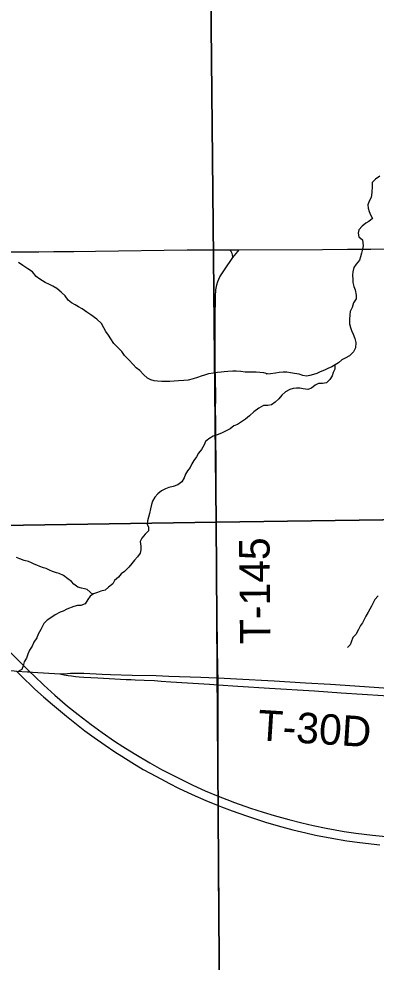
# Model space of a CAD drawing. Extents: x 1985906 to 2360102, y 891258 to 1222054.
# Drawn here: x 2159209 to 2162719, y 1016203 to 1025482 of the extents above; entities that cross this region are included whole.
import ezdxf

# ---------------------------------------------------------------- set-up
doc = ezdxf.new("R2010")
doc.units = 0
for name, color, linetype in [('GM_X_County_Road', 7, 'Continuous'), ('GM_X_Minor_River', 7, 'Continuous'), ('GM_X_Section', 7, 'Continuous'), ('GM_X_Township_Road', 7, 'Continuous'), ('GM_X_Township_Road_Text', 7, 'Continuous'), ('GM_X_US_Route', 7, 'Continuous')]:
    doc.layers.add(name, color=color, linetype=linetype)

msp = doc.modelspace()

# ---------------------------------------------------------------- linework, layer by layer
at = {"layer": 'GM_X_County_Road'}
for points in [[(2157354.1, 1023163.4), (2157534.5, 1023166), (2158338.6, 1023180.8), (2158636.2, 1023184.4), (2158796.4, 1023186.4), (2159030.4, 1023188.7), (2159173.1, 1023189.8), (2159404.8, 1023191.4), (2159552.4, 1023192.4), (2159749.1, 1023194.7), (2159962.5, 1023197.5), (2160864, 1023208.7), (2161192.1, 1023208.8), (2161286, 1023209.3)], [(2161286, 1023209.3), (2161374.2, 1023209.8)], [(2161374.2, 1023209.8), (2162192.9, 1023214), (2162438.9, 1023216.4), (2162668.6, 1023216.2), (2162996.6, 1023218.4)], [(2158957.4, 1019082.8), (2159162.2, 1019068.6), (2159184.7, 1019067), (2159294.7, 1019058.9)], [(2159294.7, 1019058.9), (2159318.2, 1019057.2), (2159344.4, 1019055.3), (2159611.1, 1019038.1)], [(2159611.1, 1019038.1), (2159687.7, 1019043.8), (2159718, 1019045.4), (2159751.2, 1019046), (2159784.3, 1019045.4), (2159816.3, 1019044.8), (2159847.1, 1019044.3), (2160028.9, 1019036.6), (2160110.5, 1019033.7), (2160323.1, 1019026.9), (2160559.3, 1019021.6), (2160684.3, 1019016.4), (2160996.9, 1019005.9), (2161075.9, 1019003.5), (2161166, 1018999.3)], [(2161166, 1018999.3), (2161347.6, 1018990.8), (2161717.6, 1018971.8), (2162025.8, 1018950.9), (2162269.8, 1018936.1), (2162698.7, 1018908.1), (2162976.6, 1018889), (2163369, 1018864.5), (2163533.1, 1018852.4), (2163751.1, 1018840.1), (2163942.1, 1018831.4), (2164100.1, 1018829.6), (2164305.1, 1018827.8), (2164497, 1018833), (2164661.1, 1018839.9), (2164844.3, 1018852.9), (2165024, 1018868.4), (2165068.9, 1018873.3)]]:
    msp.add_lwpolyline(points, dxfattribs=at)
at = {"layer": 'GM_X_Minor_River'}
for points in [[(2162755.8, 1023933.5), (2162713.9, 1023903.3), (2162679.9, 1023873.1), (2162680, 1023832.9), (2162676.1, 1023774.7), (2162670.3, 1023724.5), (2162650.3, 1023688.3), (2162638.4, 1023652.2), (2162642.5, 1023620), (2162652.6, 1023585.9), (2162664.6, 1023553.8), (2162682.7, 1023517.7), (2162648.8, 1023489.5), (2162616.8, 1023471.4), (2162582.8, 1023443.2), (2162550.9, 1023407), (2162543, 1023372.8), (2162549.1, 1023338.7), (2162587.1, 1023306.7), (2162591.3, 1023248.5), (2162585.3, 1023216.3), (2162577.4, 1023176.2), (2162567.5, 1023142), (2162555.6, 1023107.8), (2162523.6, 1023067.6), (2162501.7, 1023035.4), (2162491.8, 1022993.2), (2162487.8, 1022961.1), (2162489.9, 1022919), (2162492, 1022886.8), (2162502.1, 1022848.7), (2162512.2, 1022816.6), (2162522.3, 1022764.4), (2162522.4, 1022728.3), (2162498.5, 1022688.1), (2162482.5, 1022643.9), (2162464.6, 1022603.7), (2162460.7, 1022569.5), (2162456.8, 1022523.3), (2162458.9, 1022481.2), (2162467, 1022447.1), (2162477, 1022415), (2162493.1, 1022380.9), (2162509.2, 1022336.8), (2162519.3, 1022296.6), (2162515.4, 1022246.4), (2162497.5, 1022206.2), (2162457.6, 1022166), (2162415.6, 1022143.8), (2162383.6, 1022127.7), (2162349.7, 1022099.5), (2162315.7, 1022077.3), (2162283.7, 1022059.2), (2162245.8, 1022041), (2162213.8, 1022026.9), (2162169.8, 1022008.7), (2162135.8, 1021994.5), (2162103.8, 1021982.4), (2162067.8, 1021972.3), (2162035.8, 1021966.2), (2161997.8, 1021974.2), (2161963.8, 1021986.1), (2161917.7, 1021994), (2161877.7, 1022000), (2161841.7, 1022005.9), (2161805.7, 1022007.8), (2161767.6, 1022001.7), (2161729.6, 1021997.6), (2161681.6, 1021991.5), (2161637.6, 1021987.4)], [(2161652.6, 1021988.8), (2161615.6, 1022001.4), (2161575.6, 1022003.3), (2161539.5, 1022007.2), (2161465.5, 1022007), (2161431.5, 1022004.9), (2161389.5, 1022012.9), (2161343.4, 1022016.8), (2161311.4, 1022014.7), (2161261.4, 1022014.6), (2161227.4, 1022010.5), (2161195.4, 1022006.4), (2161161.4, 1022002.3), (2161121.4, 1021998.2), (2161073.4, 1021990), (2161033.4, 1021977.9), (2161001.4, 1021965.8), (2160963.4, 1021953.6), (2160921.4, 1021939.5), (2160871.4, 1021929.3), (2160829.4, 1021923.2), (2160777.4, 1021921.1), (2160693.4, 1021914.8), (2160613.3, 1021914.7), (2160571.3, 1021916.6), (2160539.3, 1021922.5), (2160507.3, 1021932.5), (2160473.2, 1021948.5), (2160435.1, 1021982.5), (2160397, 1022022.6), (2160362.9, 1022050.6), (2160330.9, 1022080.7), (2160288.8, 1022126.7), (2160248.6, 1022168.8), (2160220.5, 1022208.9), (2160142.3, 1022287), (2160112.2, 1022333.1), (2160090.1, 1022369.2), (2160064, 1022407.3), (2160043.9, 1022443.4), (2160019.8, 1022485.5), (2159973.7, 1022527.5), (2159915.6, 1022571.6), (2159875.5, 1022597.6), (2159831.5, 1022629.6), (2159795.4, 1022649.6), (2159763.3, 1022667.6), (2159727.3, 1022687.6), (2159695.2, 1022715.6), (2159663.1, 1022755.7), (2159625, 1022793.8), (2159580.9, 1022829.8), (2159542.8, 1022851.8), (2159508.8, 1022867.8), (2159466.7, 1022889.8), (2159416.6, 1022919.8), (2159380.6, 1022945.8), (2159342.4, 1022993.9), (2159298.4, 1023021.9), (2159248.3, 1023055.9), (2159204.2, 1023083.9)], [(2162312.9, 1022075.7), (2162313.8, 1022037.1), (2162297.9, 1022003), (2162287.9, 1021970.8), (2162266, 1021934.6), (2162232.1, 1021902.4), (2162194.1, 1021896.3), (2162154, 1021894.2), (2162120.1, 1021880.1), (2162086.1, 1021847.9), (2162050.1, 1021835.7), (2162002.1, 1021841.7), (2161970.1, 1021847.6), (2161938.1, 1021849.5), (2161904.1, 1021845.4), (2161870.1, 1021837.3), (2161830.1, 1021813.1), (2161794.2, 1021778.9), (2161764.2, 1021744.7), (2161728.3, 1021710.5), (2161690.3, 1021684.3), (2161654.3, 1021678.2), (2161614.3, 1021680.1), (2161568.3, 1021651.9), (2161516.4, 1021617.6), (2161474.5, 1021577.4), (2161434.5, 1021545.2), (2161356.6, 1021492.8), (2161322.6, 1021478.7), (2161286.7, 1021450.4), (2161232.7, 1021422.2), (2161200.7, 1021406.1), (2161156.7, 1021389.9), (2161118.7, 1021375.8), (2161076.8, 1021349.6), (2161042.8, 1021325.4), (2161030.9, 1021293.2), (2161005, 1021245), (2160973.1, 1021208.8), (2160953.1, 1021172.6), (2160927.2, 1021138.4), (2160909.2, 1021106.2), (2160891.3, 1021068), (2160867.4, 1021035.9), (2160847.5, 1021001.7), (2160833.5, 1020967.5), (2160809.6, 1020927.3), (2160769.6, 1020897.1), (2160723.7, 1020882.9), (2160683.7, 1020870.8), (2160649.7, 1020858.7), (2160609.7, 1020840.5), (2160573.8, 1020808.3), (2160545.8, 1020776.1), (2160521.9, 1020737.9), (2160514, 1020703.8), (2160504, 1020663.6), (2160494.1, 1020615.3), (2160482.2, 1020581.2), (2160474.3, 1020545), (2160470.4, 1020512.9), (2160482.4, 1020480.8), (2160482.5, 1020446.7), (2160450.6, 1020414.5), (2160416.6, 1020374.2), (2160400.7, 1020340.1), (2160406.8, 1020293.9), (2160408.9, 1020259.8), (2160401, 1020225.6), (2160375, 1020189.4), (2160345.1, 1020157.2), (2160319.1, 1020123), (2160291.2, 1020088.8), (2160247.3, 1020044.6), (2160215.3, 1020022.4), (2160187.4, 1019990.2), (2160147.4, 1019956), (2160131.5, 1019923.8), (2160089.6, 1019891.6), (2160057.6, 1019863.4), (2160013.6, 1019851.3), (2159981.6, 1019839.2), (2159943.6, 1019825), (2159909.7, 1019802.8), (2159887.7, 1019768.7), (2159859.8, 1019728.4), (2159817.8, 1019710.3), (2159785.8, 1019710.2), (2159749.8, 1019702.1), (2159679.9, 1019675.8), (2159645.9, 1019655.7), (2159613.9, 1019645.5), (2159565.9, 1019619.3), (2159532, 1019597.2), (2159488, 1019566.9), (2159454.1, 1019532.7), (2159426.2, 1019474.4), (2159398.3, 1019428.2), (2159384.3, 1019394), (2159356.4, 1019349.8), (2159338.5, 1019311.6)], [(2159935.7, 1019819.8), (2159880.3, 1019867.3), (2159854.2, 1019875.1), (2159824, 1019882.9), (2159787.8, 1019890.6), (2159749.4, 1019920.4), (2159725.1, 1019946.3), (2159688.7, 1019974.1), (2159646.3, 1020005.9), (2159605.9, 1020025.7), (2159579.8, 1020033.5), (2159539.5, 1020047.2), (2159511.3, 1020059), (2159477, 1020076.8), (2159450.8, 1020082.6), (2159414.6, 1020096.4), (2159384.4, 1020108.2), (2159358.2, 1020118), (2159332, 1020129.8), (2159303.8, 1020143.7), (2159261.5, 1020153.4), (2159217.2, 1020169.1), (2159185, 1020182.9)], [(2162739.9, 1019806.2), (2162708.1, 1019771.8), (2162694.2, 1019745.5), (2162672.5, 1019703.2), (2162642.9, 1019646.8), (2162617.1, 1019606.4), (2162585.5, 1019541.9), (2162565.7, 1019513.6), (2162545.9, 1019475.3), (2162520.3, 1019424.9), (2162490.4, 1019396.5), (2162474.7, 1019350.2), (2162464.9, 1019324.1), (2162437, 1019299.7)], [(2159338.5, 1019311.6), (2159312.6, 1019271.4), (2159296.6, 1019233.2), (2159282.7, 1019193), (2159262.8, 1019156.8), (2159252.9, 1019116.7), (2159237, 1019080.5), (2159195, 1019058.3)]]:
    msp.add_lwpolyline(points, dxfattribs=at)
at = {"layer": 'GM_X_Section'}
for points in [[(2161327.3, 1026063.6), (2166520.6, 1026083.1), (2166528.3, 1020607.7), (2161149.4, 1020530.8), (2161093.2, 1026057.8)], [(2155998.4, 1025999), (2161093.2, 1026057.8), (2161149.4, 1020530.8), (2155678.5, 1020445.1), (2155608.2, 1025992)], [(2161149.4, 1020530.8), (2166528.3, 1020607.7), (2166548.2, 1015362.6), (2161183.5, 1015259.7)], [(2155678.5, 1020445.1), (2161149.4, 1020530.8), (2161183.5, 1015259.7), (2155680.6, 1015177.8)]]:
    msp.add_lwpolyline(points, close=True, dxfattribs=at)
at = {"layer": 'GM_X_Township_Road'}
for points in [[(2161311.3, 1023134.4), (2161310.1, 1023141.1), (2161306.9, 1023160), (2161303.4, 1023174.5), (2161298.5, 1023187.6), (2161291.5, 1023199.7), (2161286, 1023209.3)], [(2161311.3, 1023134.4), (2161343.6, 1023174.4), (2161360.3, 1023193.7), (2161374.2, 1023209.8)], [(2161166, 1018999.3), (2161163.8, 1019062.3), (2161161.4, 1019325), (2161152.7, 1020096.8), (2161151, 1020573), (2161148.7, 1020802.9), (2161147.6, 1020934.1), (2161146.2, 1021146.9), (2161144.8, 1021327.5), (2161143.5, 1021524.2), (2161142.7, 1021638.8), (2161143.7, 1021753.5), (2161143.1, 1021832.5), (2161142.8, 1021881.6), (2161139.4, 1022111.4), (2161139.3, 1022275.4), (2161139.3, 1022537.8), (2161141, 1022751.4), (2161144.8, 1022817), (2161152.8, 1022866.4), (2161163, 1022898.7), (2161183.7, 1022943.6), (2161228.3, 1023013.7), (2161311.3, 1023134.4)], [(2159611.1, 1019038.1), (2159655.8, 1019028.6), (2159695, 1019021.8), (2159726.5, 1019018.5), (2159764.1, 1019014.5), (2159801.7, 1019010.6), (2159847.6, 1019006.7), (2159985, 1018998.2), (2160263.3, 1018984.6), (2160312.4, 1018983.2), (2160350.8, 1018981.2), (2160439.4, 1018976.5), (2160541.5, 1018972.1), (2160607.9, 1018967.8), (2160701.6, 1018961.6), (2161081.6, 1018937.4), (2161167.1, 1018931.7)], [(2161167.1, 1018931.7), (2161166, 1018999.3)], [(2161167.1, 1018931.7), (2161359.8, 1018918.5), (2161670.6, 1018897.7), (2162112.6, 1018870.5), (2162374.5, 1018852.8), (2162996.3, 1018811.6), (2163405.4, 1018785), (2163650.8, 1018769.4), (2163863.7, 1018759.7), (2164027.6, 1018755), (2164191.4, 1018753.4), (2164338.9, 1018754.6), (2164519.1, 1018758.9), (2164631.8, 1018764)], [(2161168.1, 1018293.2), (2161167.6, 1018763.8), (2161167.1, 1018931.7)], [(2161170.4, 1017201), (2161170.3, 1017415.2), (2161167.9, 1017678.1), (2161167.6, 1017744.7), (2161168, 1017776.8), (2161168.3, 1017835.8), (2161168.7, 1017874.9), (2161168.3, 1018006.9), (2161168.1, 1018293.2)], [(2161176.8, 1016130.3), (2161177.9, 1016261.5), (2161177.5, 1016433), (2161175.2, 1016642), (2161174.2, 1016693.6), (2161170.5, 1017103.1), (2161170.4, 1017201)]]:
    msp.add_lwpolyline(points, dxfattribs=at)
at = {"layer": 'GM_X_US_Route'}
for points in [[(2159008.2, 1019364.2), (2159217.5, 1019155.9), (2159318.2, 1019057.2), (2159358.1, 1019018), (2159453.5, 1018927.7), (2159563.1, 1018828.5), (2159688.3, 1018722.4), (2159790.4, 1018639.8), (2159920.2, 1018539.3), (2160026.3, 1018461.7), (2160147.7, 1018377.5), (2160230.2, 1018323.7), (2160341.6, 1018254.1), (2160497.4, 1018162.7), (2160612.2, 1018099), (2160714.1, 1018045.8), (2160919.9, 1017943.5), (2161039.5, 1017889.2), (2161168.3, 1017835.8), (2161252.2, 1017802.1), (2161329.1, 1017773.2), (2161484, 1017719.1), (2161608.7, 1017677.8), (2161718.7, 1017644.3), (2161861.1, 1017604.9), (2161988.5, 1017572.9), (2162100.5, 1017547), (2162229.3, 1017521.1), (2162407, 1017489.1), (2162520.6, 1017471.6), (2162683.6, 1017451.4), (2162847, 1017435.2)], [(2159184.7, 1019067), (2159225.9, 1019026.1), (2159367.5, 1018889.5), (2159452.4, 1018812.4), (2159539.3, 1018737.4), (2159678.1, 1018622.2), (2159793.1, 1018529.8), (2159857.9, 1018479.7), (2159950.1, 1018411.4), (2160057.3, 1018336), (2160152.8, 1018272.4), (2160221.7, 1018227.9), (2160318.7, 1018166.7), (2160430.9, 1018099.1), (2160560.2, 1018028), (2160690.8, 1017959.2), (2160778.8, 1017915.5), (2160912.3, 1017852.8), (2161047.5, 1017793.7), (2161167.6, 1017744.7), (2161199.3, 1017731.6), (2161306.2, 1017690.2), (2161445.2, 1017640.8), (2161632.6, 1017580.9), (2161758.3, 1017543.4), (2161900.6, 1017504.6), (2162028, 1017473.6), (2162124.1, 1017452.8), (2162285.1, 1017422.2), (2162430.6, 1017397.6), (2162560.4, 1017379.1), (2162755.8, 1017356.3)]]:
    msp.add_lwpolyline(points, dxfattribs=at)

# ---------------------------------------------------------------- texts
at = {"layer": 'GM_X_Township_Road_Text'}
for s, rotation, p in [('T-145', 90.56351, (2161682.3, 1019334.3)), ('T-30D', 356.39437, (2161549.7, 1018386.6))]:
    msp.add_text(s, height=300, rotation=rotation, dxfattribs=at).set_placement(p)

doc.saveas('drawing.dxf')
